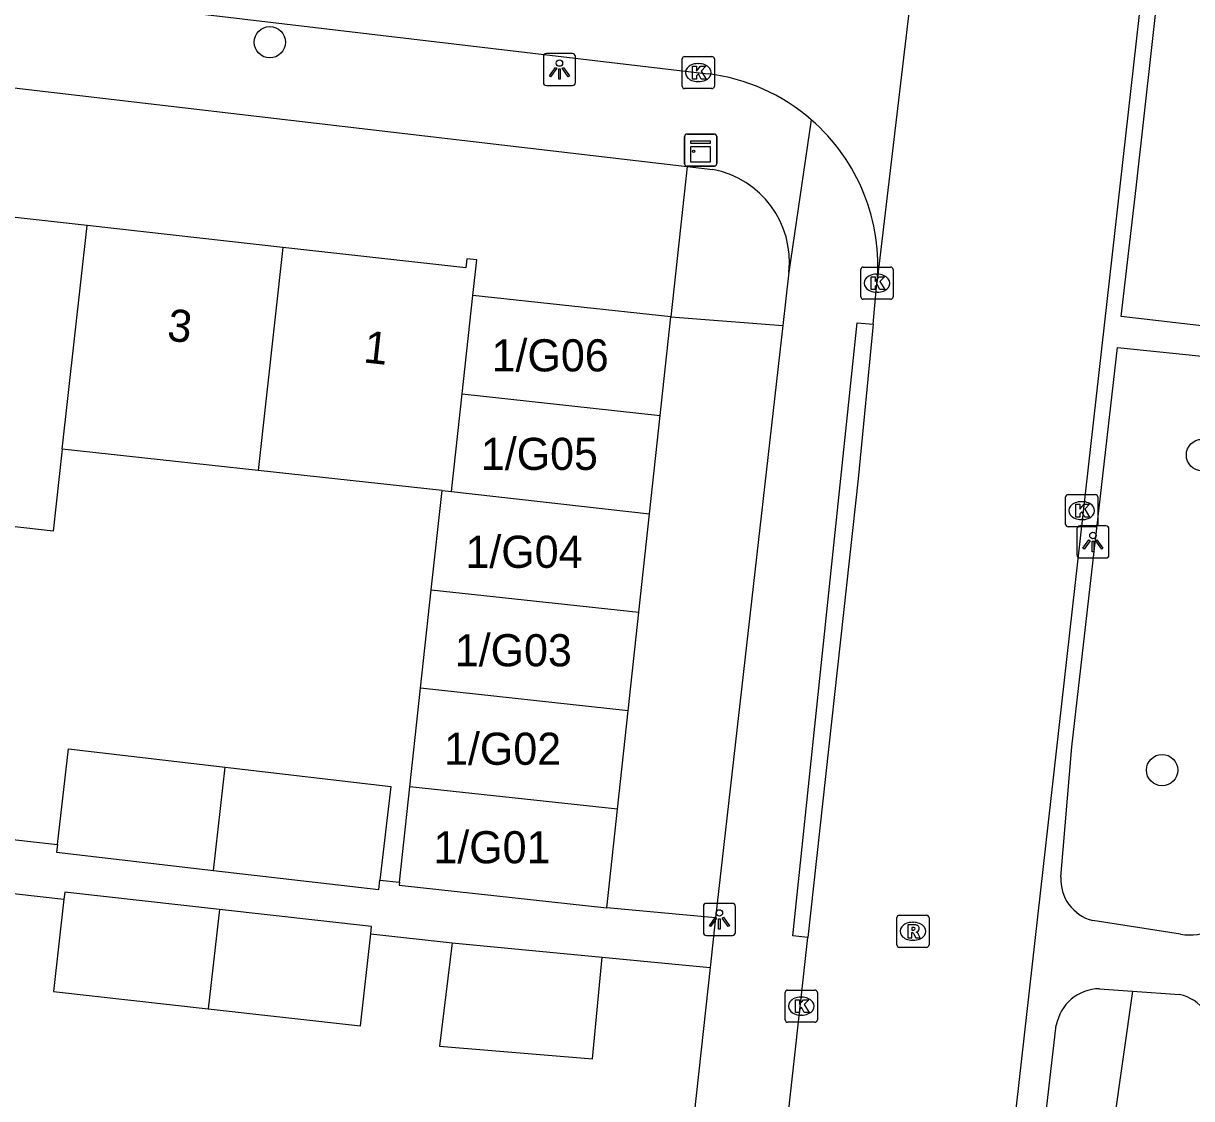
# Model space of a CAD drawing. Extents: x 162026 to 163499, y 387297 to 388169.
# Drawn here: x 162692.94 to 162729.3, y 387385.16 to 387418.63 of the extents above; entities that cross this region are included whole.
import ezdxf

# ---------------------------------------------------------------- set-up
doc = ezdxf.new("R2010")
doc.units = 0
for name, color, linetype in [('IMGEO_Boom', 7, 'Continuous'), ('IMGEO_Groenvoorziening', 7, 'Continuous'), ('IMGEO_Kast', 7, 'Continuous'), ('IMGEO_Kolk', 7, 'Continuous'), ('IMGEO_Lichtpunt', 7, 'Continuous'), ('IMGEO_Pand', 7, 'Continuous'), ('IMGEO_Pand_nummerreeks', 7, 'Continuous'), ('IMGEO_Rijbaan_lokaal_open', 7, 'Continuous'), ('IMGEO_Rioolput', 7, 'Continuous'), ('IMGEO_Voetpad_open', 7, 'Continuous')]:
    doc.layers.add(name, color=color, linetype=linetype)

msp = doc.modelspace()

# ---------------------------------------------------------------- linework, layer by layer
at = {"layer": 'IMGEO_Boom'}
for centre in [(162700.614, 387418.043), (162729.626, 387405.191), (162728.384, 387395.382)]:
    msp.add_circle(centre, 0.489, dxfattribs=at)
at = {"layer": 'IMGEO_Groenvoorziening'}
for points in [[(162713.606, 387414.172), (162713.098, 387409.493)], [(162727.457, 387388.503), (162725.377, 387373.826)]]:
    msp.add_lwpolyline(points, dxfattribs=at)
at = {"layer": 'IMGEO_Kast'}
for p, q in [((162713.523, 387414.26), (162713.523, 387415.101)), ((162713.523, 387415.101), (162713.523, 387414.26)), ((162713.598, 387415.185), (162714.439, 387415.185)), ((162714.439, 387415.185), (162713.598, 387415.185)), ((162714.523, 387415.11), (162714.523, 387414.269)), ((162714.523, 387414.269), (162714.523, 387415.11)), ((162714.448, 387414.185), (162713.607, 387414.185)), ((162713.607, 387414.185), (162714.448, 387414.185))]:
    msp.add_line(p, q, dxfattribs=at)
for points in [[(162713.718, 387414.975), (162714.318, 387414.975), (162714.318, 387414.89), (162713.718, 387414.89), (162713.718, 387414.975)], [(162713.718, 387414.8), (162714.318, 387414.8), (162714.318, 387414.311), (162713.718, 387414.311), (162713.718, 387414.8)]]:
    msp.add_lwpolyline(points, dxfattribs=at)
msp.add_circle((162713.802, 387414.649), 0.0377, dxfattribs=at)
for centre, start, end in [((162713.601, 387415.107), 92.4484, 184.2845), ((162713.601, 387415.107), 92.4484, 184.2845), ((162714.445, 387415.107), 2.4484, 94.2845), ((162714.445, 387415.107), 2.4484, 94.2845), ((162713.601, 387414.263), 182.4484, 274.2845), ((162713.601, 387414.263), 182.4484, 274.2845), ((162714.445, 387414.263), 272.4484, 4.2845), ((162714.445, 387414.263), 272.4484, 4.2845)]:
    msp.add_arc(centre, 0.0779, start, end, dxfattribs=at)
at = {"layer": 'IMGEO_Kolk'}
for p, q in [((162713.522, 387417.597), (162714.374, 387417.597)), ((162713.447, 387416.671), (162713.447, 387417.523)), ((162713.935, 387417.377), (162713.96, 387417.377)), ((162714.448, 387417.523), (162714.448, 387416.671)), ((162714.374, 387416.597), (162713.522, 387416.597)), ((162713.958, 387416.817), (162713.933, 387416.817)), ((162719.082, 387411.041), (162719.934, 387411.041)), ((162719.007, 387410.115), (162719.007, 387410.967)), ((162719.495, 387410.821), (162719.52, 387410.821)), ((162720.008, 387410.967), (162720.008, 387410.115)), ((162719.934, 387410.041), (162719.082, 387410.041)), ((162719.518, 387410.261), (162719.493, 387410.261)), ((162725.381, 387403.034), (162725.381, 387403.886)), ((162725.456, 387403.96), (162726.308, 387403.96)), ((162725.869, 387403.74), (162725.894, 387403.74)), ((162726.382, 387403.886), (162726.382, 387403.034)), ((162725.892, 387403.18), (162725.867, 387403.18)), ((162726.308, 387402.96), (162725.456, 387402.96)), ((162716.728, 387388.535), (162717.58, 387388.535)), ((162716.653, 387387.609), (162716.653, 387388.461)), ((162717.141, 387388.315), (162717.166, 387388.315)), ((162717.654, 387388.461), (162717.654, 387387.609)), ((162717.164, 387387.755), (162717.139, 387387.755)), ((162717.58, 387387.535), (162716.728, 387387.535))]:
    msp.add_line(p, q, dxfattribs=at)
for points in [[(162713.522, 387417.597), (162714.374, 387417.597)], [(162713.447, 387416.671), (162713.447, 387417.523)], [(162713.768, 387417.297), (162713.891, 387417.297), (162713.891, 387417.146), (162714.021, 387417.297), (162714.185, 387417.297), (162714.039, 387417.146), (162714.192, 387416.897), (162714.04, 387416.897), (162713.955, 387417.061), (162713.891, 387416.994), (162713.891, 387416.897), (162713.768, 387416.897), (162713.768, 387417.297)], [(162714.448, 387417.523), (162714.448, 387416.671)], [(162714.374, 387416.597), (162713.522, 387416.597)], [(162719.082, 387411.041), (162719.934, 387411.041)], [(162719.007, 387410.115), (162719.007, 387410.967)], [(162719.328, 387410.741), (162719.451, 387410.741), (162719.451, 387410.59), (162719.581, 387410.741), (162719.745, 387410.741), (162719.599, 387410.59), (162719.752, 387410.341), (162719.6, 387410.341), (162719.515, 387410.505), (162719.451, 387410.438), (162719.451, 387410.341), (162719.328, 387410.341), (162719.328, 387410.741)], [(162720.008, 387410.967), (162720.008, 387410.115)], [(162719.934, 387410.041), (162719.082, 387410.041)], [(162725.381, 387403.034), (162725.381, 387403.886)], [(162725.456, 387403.96), (162726.308, 387403.96)], [(162726.382, 387403.886), (162726.382, 387403.034)], [(162725.702, 387403.66), (162725.825, 387403.66), (162725.825, 387403.509), (162725.955, 387403.66), (162726.119, 387403.66), (162725.973, 387403.509), (162726.126, 387403.26), (162725.974, 387403.26), (162725.889, 387403.424), (162725.825, 387403.357), (162725.825, 387403.26), (162725.702, 387403.26), (162725.702, 387403.66)], [(162726.308, 387402.96), (162725.456, 387402.96)], [(162716.728, 387388.535), (162717.58, 387388.535)], [(162716.653, 387387.609), (162716.653, 387388.461)], [(162716.974, 387388.235), (162717.097, 387388.235), (162717.097, 387388.084), (162717.227, 387388.235), (162717.391, 387388.235), (162717.245, 387388.084), (162717.398, 387387.835), (162717.246, 387387.835), (162717.161, 387387.999), (162717.097, 387387.932), (162717.097, 387387.835), (162716.974, 387387.835), (162716.974, 387388.235)], [(162717.654, 387388.461), (162717.654, 387387.609)], [(162717.58, 387387.535), (162716.728, 387387.535)]]:
    msp.add_lwpolyline(points, dxfattribs=at)
for centre, start, end in [((162713.524, 387417.521), 91.552, 178.448), ((162713.524, 387417.521), 91.552, 178.448), ((162714.372, 387417.521), 1.552, 88.448), ((162714.372, 387417.521), 1.552, 88.448), ((162713.524, 387416.673), 181.552, 268.448), ((162713.524, 387416.673), 181.552, 268.448), ((162714.372, 387416.673), 271.552, 358.448), ((162714.372, 387416.673), 271.552, 358.448), ((162719.084, 387410.965), 91.552, 178.448), ((162719.084, 387410.965), 91.552, 178.448), ((162719.932, 387410.965), 1.552, 88.448), ((162719.932, 387410.965), 1.552, 88.448), ((162719.084, 387410.117), 181.552, 268.448), ((162719.084, 387410.117), 181.552, 268.448), ((162719.932, 387410.117), 271.552, 358.448), ((162719.932, 387410.117), 271.552, 358.448), ((162725.458, 387403.884), 91.552, 178.448), ((162725.458, 387403.884), 91.552, 178.448), ((162726.306, 387403.884), 1.552, 88.448), ((162726.306, 387403.884), 1.552, 88.448), ((162725.458, 387403.036), 181.552, 268.448), ((162725.458, 387403.036), 181.552, 268.448), ((162726.306, 387403.036), 271.552, 358.448), ((162726.306, 387403.036), 271.552, 358.448), ((162716.73, 387388.459), 91.552, 178.448), ((162716.73, 387388.459), 91.552, 178.448), ((162717.578, 387388.459), 1.552, 88.448), ((162717.578, 387388.459), 1.552, 88.448), ((162716.73, 387387.611), 181.552, 268.448), ((162716.73, 387387.611), 181.552, 268.448), ((162717.578, 387387.611), 271.552, 358.448), ((162717.578, 387387.611), 271.552, 358.448)]:
    msp.add_arc(centre, 0.0765, start, end, dxfattribs=at)
for centre, major_axis, ratio, start_param, end_param in [((162713.934, 387417.097), (-0.387, 0.002), 0.722429, 4.712389, 7.853982), ((162713.959, 387417.097), (-0.39, 0.002), 0.717154, 1.570796, 4.712389), ((162719.494, 387410.541), (-0.387, 0.002), 0.722429, 4.712389, 7.853982), ((162719.519, 387410.541), (-0.39, 0.002), 0.717154, 1.570796, 4.712389), ((162725.868, 387403.46), (-0.387, 0.002), 0.722429, 4.712389, 7.853982), ((162725.893, 387403.46), (-0.39, 0.002), 0.717154, 1.570796, 4.712389), ((162717.14, 387388.035), (-0.387, 0.002), 0.722429, 4.712389, 7.853982), ((162717.165, 387388.035), (-0.39, 0.002), 0.717154, 1.570796, 4.712389)]:
    msp.add_ellipse(centre, major_axis=major_axis, ratio=ratio, start_param=start_param, end_param=end_param, dxfattribs=at)
at = {"layer": 'IMGEO_Lichtpunt'}
for p, q in [((162709.128, 387417.595), (162709.128, 387416.788)), ((162709.128, 387417.595), (162709.128, 387416.788)), ((162710.03, 387417.69), (162709.222, 387417.69)), ((162710.03, 387417.69), (162709.222, 387417.69)), ((162710.124, 387416.788), (162710.124, 387417.595)), ((162710.124, 387416.788), (162710.124, 387417.595)), ((162709.222, 387416.694), (162710.03, 387416.694)), ((162709.222, 387416.694), (162710.03, 387416.694)), ((162725.731, 387402.889), (162725.731, 387402.082)), ((162725.731, 387402.889), (162725.731, 387402.082)), ((162726.633, 387402.984), (162725.825, 387402.984)), ((162726.633, 387402.984), (162725.825, 387402.984)), ((162726.727, 387402.082), (162726.727, 387402.889)), ((162726.727, 387402.082), (162726.727, 387402.889)), ((162725.825, 387401.988), (162726.633, 387401.988)), ((162725.825, 387401.988), (162726.633, 387401.988)), ((162714.106, 387391.139), (162714.106, 387390.332)), ((162714.106, 387391.139), (162714.106, 387390.332)), ((162715.008, 387391.234), (162714.2, 387391.234)), ((162715.008, 387391.234), (162714.2, 387391.234)), ((162715.102, 387390.332), (162715.102, 387391.139)), ((162715.102, 387390.332), (162715.102, 387391.139)), ((162714.2, 387390.238), (162715.008, 387390.238)), ((162714.2, 387390.238), (162715.008, 387390.238))]:
    msp.add_line(p, q, dxfattribs=at)
for points in [[(162709.502, 387417.259), (162709.541, 387417.231), (162709.353, 387416.969), (162709.315, 387416.996), (162709.502, 387417.259)], [(162709.604, 387417.211), (162709.651, 387417.211), (162709.651, 387416.889), (162709.604, 387416.889), (162709.604, 387417.211)], [(162709.714, 387417.231), (162709.752, 387417.258), (162709.939, 387416.996), (162709.9, 387416.968), (162709.714, 387417.231)], [(162726.105, 387402.553), (162726.144, 387402.525), (162725.956, 387402.263), (162725.918, 387402.29), (162726.105, 387402.553)], [(162726.207, 387402.505), (162726.254, 387402.505), (162726.254, 387402.183), (162726.207, 387402.183), (162726.207, 387402.505)], [(162726.317, 387402.525), (162726.355, 387402.552), (162726.542, 387402.29), (162726.503, 387402.262), (162726.317, 387402.525)], [(162714.48, 387390.803), (162714.519, 387390.775), (162714.331, 387390.513), (162714.293, 387390.54), (162714.48, 387390.803)], [(162714.582, 387390.755), (162714.629, 387390.755), (162714.629, 387390.433), (162714.582, 387390.433), (162714.582, 387390.755)], [(162714.692, 387390.775), (162714.73, 387390.802), (162714.917, 387390.54), (162714.878, 387390.512), (162714.692, 387390.775)]]:
    msp.add_lwpolyline(points, dxfattribs=at)
for centre in [(162709.627, 387417.393), (162726.23, 387402.687), (162714.605, 387390.937)]:
    msp.add_circle(centre, 0.0994, dxfattribs=at)
for centre, start, end in [((162709.222, 387417.595), 90, 180), ((162709.222, 387417.595), 90, 180), ((162710.03, 387417.595), 0, 90), ((162710.03, 387417.595), 0, 90), ((162709.222, 387416.788), 180, 270), ((162709.222, 387416.788), 180, 270), ((162710.03, 387416.788), 270, 0), ((162710.03, 387416.788), 270, 360), ((162725.825, 387402.889), 90, 180), ((162725.825, 387402.889), 90, 180), ((162726.633, 387402.889), 0, 90), ((162726.633, 387402.889), 0, 90), ((162725.825, 387402.082), 180, 270), ((162725.825, 387402.082), 180, 270), ((162726.633, 387402.082), 270, 0), ((162726.633, 387402.082), 270, 360), ((162714.2, 387391.139), 90, 180), ((162714.2, 387391.139), 90, 180), ((162715.008, 387391.139), 0, 90), ((162715.008, 387391.139), 0, 90), ((162714.2, 387390.332), 180, 270), ((162714.2, 387390.332), 180, 270), ((162715.008, 387390.332), 270, 0), ((162715.008, 387390.332), 270, 360)]:
    msp.add_arc(centre, 0.0946, start, end, dxfattribs=at)
at = {"layer": 'IMGEO_Pand'}
for points in [[(162694.925, 387412.334), (162689.025, 387412.99)], [(162694.151, 387405.378), (162694.925, 387412.334)], [(162701.021, 387411.655), (162694.925, 387412.334)], [(162701.021, 387411.655), (162700.248, 387404.713)], [(162706.935, 387410.162), (162707.056, 387411.267), (162706.75, 387411.301), (162706.719, 387411.021), (162701.021, 387411.655)], [(162706.602, 387407.097), (162706.935, 387410.162)], [(162713.098, 387409.493), (162706.935, 387410.162)], [(162712.765, 387406.427), (162713.098, 387409.493)], [(162706.272, 387404.057), (162706.602, 387407.097)], [(162706.602, 387407.097), (162712.765, 387406.427)], [(162712.432, 387403.361), (162712.765, 387406.427)], [(162694.151, 387405.378), (162693.872, 387402.82), (162687.83, 387403.505), (162688.117, 387406.035)], [(162700.248, 387404.713), (162694.151, 387405.378)], [(162705.974, 387404.089), (162700.248, 387404.713)], [(162705.639, 387400.997), (162705.974, 387404.089)], [(162705.974, 387404.089), (162706.272, 387404.057)], [(162706.272, 387404.057), (162712.432, 387403.361)], [(162712.099, 387400.296), (162712.432, 387403.361)], [(162705.308, 387397.931), (162705.639, 387400.997)], [(162705.639, 387400.997), (162712.099, 387400.296)], [(162711.766, 387397.23), (162712.099, 387400.296)], [(162704.976, 387394.865), (162705.308, 387397.931)], [(162711.766, 387397.23), (162705.308, 387397.931)], [(162711.433, 387394.164), (162711.766, 387397.23)], [(162694.006, 387393.072), (162694.352, 387396.043), (162699.22, 387395.477)], [(162698.862, 387392.262), (162699.22, 387395.477)], [(162699.22, 387395.477), (162704.381, 387394.876), (162704.042, 387391.961)], [(162704.654, 387391.893), (162704.976, 387394.865)], [(162711.433, 387394.164), (162704.976, 387394.865)], [(162711.1, 387391.098), (162711.433, 387394.164)], [(162694.006, 387393.072), (162693.978, 387392.83), (162698.862, 387392.262)], [(162698.862, 387392.262), (162704.007, 387391.663), (162704.042, 387391.961)], [(162704.654, 387391.893), (162704.644, 387391.799), (162711.1, 387391.098)], [(162699.043, 387391.043), (162694.23, 387391.579), (162694.206, 387391.362)], [(162694.206, 387391.362), (162693.885, 387388.49), (162698.693, 387387.954)], [(162699.043, 387391.043), (162698.693, 387387.954)], [(162703.754, 387390.287), (162703.779, 387390.515), (162699.043, 387391.043)], [(162698.693, 387387.954), (162703.434, 387387.426), (162703.754, 387390.287)], [(162706.289, 387390.002), (162705.894, 387386.789), (162710.656, 387386.395), (162710.961, 387389.556)], [(162706.289, 387390.002), (162710.961, 387389.556)]]:
    msp.add_lwpolyline(points, dxfattribs=at)
at = {"layer": 'IMGEO_Rijbaan_lokaal_open'}
for points in [[(162721.325, 387362.148), (162721.529, 387364.025), (162721.67, 387365.582), (162722.022, 387368.707), (162733.404, 387469.756)], [(162721.635, 387428.521), (162719.509, 387410.537)], [(162666.089, 387422.548), (162688.061, 387420.165), (162714.071, 387417.082), (162714.253, 387417.06)], [(162719.387, 387409.262), (162719.509, 387410.537)], [(162719.387, 387409.262), (162718.929, 387404.454), (162717.361, 387390.175)], [(162714.829, 387367.288), (162714.856, 387367.546), (162717.361, 387390.175)]]:
    msp.add_lwpolyline(points, dxfattribs=at)
for centre, radius, start, end in [((162713.523, 387411.095), 6.009, 49.0082, 83.0238), ((162713.521, 387411.091), 6.014, 354.7116, 49.0153)]:
    msp.add_arc(centre, radius, start, end, dxfattribs=at)
at = {"layer": 'IMGEO_Rioolput'}
for p, q in [((162720.128, 387389.939), (162720.128, 387390.791)), ((162720.203, 387390.865), (162721.055, 387390.865)), ((162720.616, 387390.645), (162720.641, 387390.645)), ((162721.129, 387390.791), (162721.129, 387389.939)), ((162720.639, 387390.085), (162720.614, 387390.085)), ((162721.055, 387389.865), (162720.203, 387389.865))]:
    msp.add_line(p, q, dxfattribs=at)
for points in [[(162720.128, 387389.939), (162720.128, 387390.791)], [(162720.203, 387390.865), (162721.055, 387390.865)], [(162721.129, 387390.791), (162721.129, 387389.939)], [(162720.717, 387390.563), (162720.465, 387390.565), (162720.465, 387390.165)], [(162720.465, 387390.165), (162720.589, 387390.165), (162720.589, 387390.327), (162720.6, 387390.327)], [(162720.643, 387390.484), (162720.589, 387390.484), (162720.589, 387390.403)], [(162720.589, 387390.403), (162720.641, 387390.403)], [(162720.647, 387390.298), (162720.718, 387390.165), (162720.858, 387390.165), (162720.793, 387390.291)], [(162721.055, 387389.865), (162720.203, 387389.865)]]:
    msp.add_lwpolyline(points, dxfattribs=at)
for centre, radius, start, end in [((162720.205, 387390.789), 0.0765, 91.552, 178.448), ((162720.205, 387390.789), 0.0765, 91.552, 178.448), ((162721.053, 387390.789), 0.0765, 1.552, 88.448), ((162721.053, 387390.789), 0.0765, 1.552, 88.448), ((162720.599, 387390.274), 0.0533, 26.0293, 88.6989), ((162720.625, 387390.592), 0.19, 274.7715, 282.9687), ((162720.649, 387390.388), 0.0964, 77.0061, 93.1865), ((162720.663, 387390.445), 0.0378, 276.6634, 79.6772), ((162720.716, 387390.453), 0.109, 350.3612, 89.416), ((162720.714, 387390.453), 0.112, 277.5842, 350.9817), ((162720.698, 387390.238), 0.108, 29.5134, 73.7905), ((162720.205, 387389.941), 0.0765, 181.552, 268.448), ((162720.205, 387389.941), 0.0765, 181.552, 268.448), ((162721.053, 387389.941), 0.0765, 271.552, 358.448), ((162721.053, 387389.941), 0.0765, 271.552, 358.448)]:
    msp.add_arc(centre, radius, start, end, dxfattribs=at)
for centre, major_axis, ratio, start_param, end_param in [((162720.615, 387390.365), (-0.387, 0.002), 0.722429, 4.712389, 7.853982), ((162720.64, 387390.365), (-0.39, 0.002), 0.717154, 1.570796, 4.712389)]:
    msp.add_ellipse(centre, major_axis=major_axis, ratio=ratio, start_param=start_param, end_param=end_param, dxfattribs=at)
at = {"layer": 'IMGEO_Voetpad_open'}
for points in [[(162732.563, 387408.874), (162727.104, 387409.502), (162727.576, 387413.505), (162729.507, 387430.806)], [(162647.465, 387419.612), (162651.304, 387421.169), (162683.949, 387417.639), (162713.606, 387414.172)], [(162717.465, 387415.631), (162716.764, 387410.883)], [(162713.606, 387414.172), (162714.399, 387414.079)], [(162716.764, 387410.883), (162716.576, 387409.222)], [(162713.098, 387409.493), (162716.576, 387409.222)], [(162716.576, 387409.222), (162714.488, 387390.779)], [(162717.361, 387390.175), (162716.889, 387390.22), (162718.89, 387409.309), (162719.387, 387409.262)], [(162725.233, 387392.054), (162725.573, 387396.105), (162726.99, 387408.542), (162732.466, 387407.983)], [(162692.045, 387393.289), (162694.006, 387393.072)], [(162704.042, 387391.961), (162704.654, 387391.893)], [(162691.885, 387391.623), (162694.206, 387391.362)], [(162714.488, 387390.779), (162711.1, 387391.098)], [(162714.488, 387390.779), (162714.319, 387389.235)], [(162728.955, 387390.28), (162726.223, 387390.697)], [(162703.754, 387390.287), (162706.289, 387390.002)], [(162710.961, 387389.556), (162714.319, 387389.235)], [(162714.319, 387389.235), (162711.681, 387365.136)], [(162726.438, 387388.576), (162727.457, 387388.503)], [(162727.457, 387388.503), (162728.925, 387388.397)], [(162723.295, 387371.861), (162725.09, 387387.439)]]:
    msp.add_lwpolyline(points, dxfattribs=at)
for centre, radius, start, end in [((162713.868, 387411.213), 2.914, 353.4938, 79.5082), ((162726.553, 387391.978), 1.322, 176.6878, 255.5375), ((162729.246, 387391.685), 1.435, 258.2882, 341.6411), ((162726.445, 387387.2), 1.376, 90.2862, 170.0072), ((162728.595, 387386.981), 1.454, 359.8142, 76.8732)]:
    msp.add_arc(centre, radius, start, end, dxfattribs=at)

# ---------------------------------------------------------------- texts
at = {"layer": 'IMGEO_Pand_nummerreeks'}
for s, p in [('3', (162697.392, 387408.759)), ('1', (162703.502, 387408.079))]:
    msp.add_text(s, height=1, rotation=353.6491, dxfattribs=at).set_placement(p)
for s, p in [('1/G06', (162707.517, 387407.795)), ('1/G05', (162707.182, 387404.728)), ('1/G04', (162706.702, 387401.679)), ('1/G03', (162706.37, 387398.614)), ('1/G02', (162706.037, 387395.548)), ('1/G01', (162705.705, 387392.482))]:
    msp.add_text(s, height=1, dxfattribs=at).set_placement(p)

doc.saveas('drawing.dxf')
